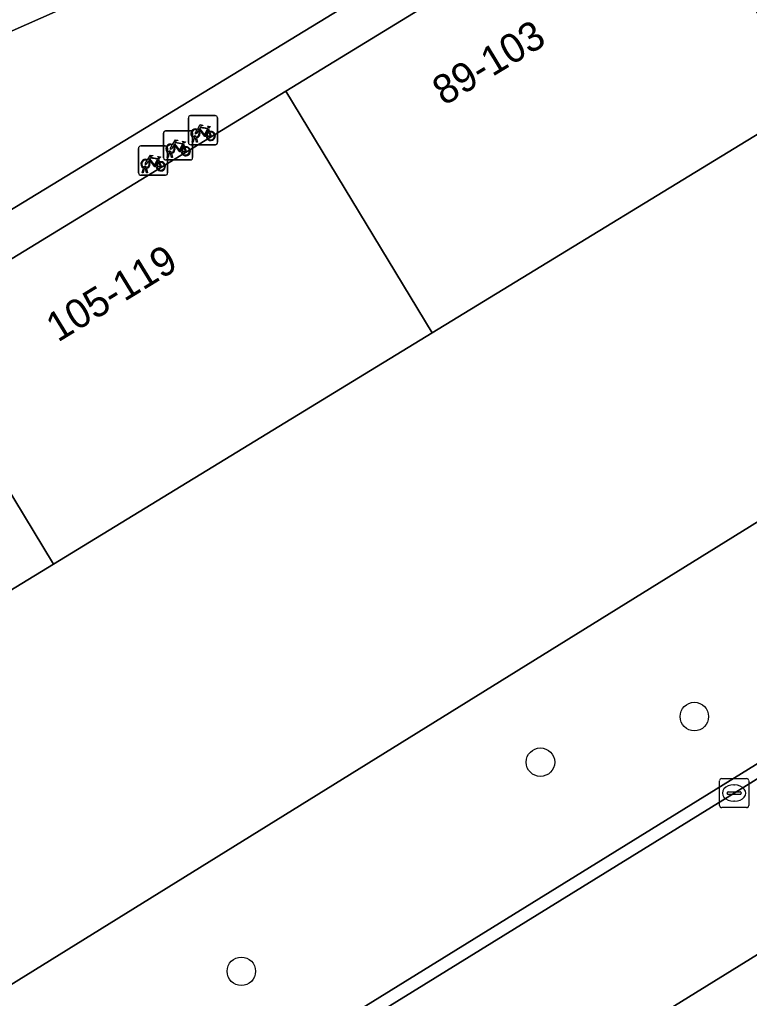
# Model space of a CAD drawing. Extents: x 159888 to 160761, y 384031 to 384750.
# Drawn here: x 160161.59 to 160186.63, y 384607.52 to 384641.12 of the extents above; entities that cross this region are included whole.
import ezdxf

# ---------------------------------------------------------------- set-up
doc = ezdxf.new("R2010")
doc.units = 0
for name, color, linetype in [('IMGEO_Boom', 7, 'Continuous'), ('IMGEO_Erf', 7, 'Continuous'), ('IMGEO_Fietsenrek', 7, 'Continuous'), ('IMGEO_Groenvoorziening', 7, 'Continuous'), ('IMGEO_Kolk', 7, 'Continuous'), ('IMGEO_Pand', 7, 'Continuous'), ('IMGEO_Pand_nummerreeks', 7, 'Continuous'), ('IMGEO_Rijbaan_lokaal_open', 7, 'Continuous'), ('IMGEO_Voetpad_open', 7, 'Continuous')]:
    doc.layers.add(name, color=color, linetype=linetype)

msp = doc.modelspace()

# ---------------------------------------------------------------- linework, layer by layer
at = {"layer": 'IMGEO_Boom'}
for centre in [(160184.745, 384617.197), (160179.463, 384615.631), (160169.198, 384608.455)]:
    msp.add_circle(centre, 0.489, dxfattribs=at)
at = {"layer": 'IMGEO_Erf'}
for points in [[(160118.738, 384606.9), (160131.734, 384614.841), (160144.73, 384622.782), (160157.726, 384630.724), (160170.722, 384638.665), (160183.718, 384646.606), (160183.001, 384647.819), (160137.178, 384619.898), (160101.924, 384598.362)], [(160188.748, 384638.307), (160175.75, 384630.369), (160162.752, 384622.431), (160149.754, 384614.494), (160136.756, 384606.556)], [(160127.142, 384586.832), (160189.258, 384625.337)]]:
    msp.add_lwpolyline(points, dxfattribs=at)
at = {"layer": 'IMGEO_Fietsenrek'}
for p, q in [((160167.456, 384637.82), (160168.297, 384637.82)), ((160168.297, 384637.82), (160167.456, 384637.82)), ((160167.381, 384636.895), (160167.381, 384637.736)), ((160167.381, 384637.736), (160167.381, 384636.895)), ((160168.381, 384637.745), (160168.381, 384636.904)), ((160168.381, 384636.904), (160168.381, 384637.745)), ((160166.526, 384636.374), (160166.526, 384637.215)), ((160166.526, 384637.215), (160166.526, 384636.374)), ((160166.601, 384637.299), (160167.442, 384637.299)), ((160167.442, 384637.299), (160166.601, 384637.299)), ((160167.526, 384637.224), (160167.526, 384636.383)), ((160167.526, 384636.383), (160167.526, 384637.224)), ((160168.068, 384637.369), (160168.104, 384637.274)), ((160165.745, 384636.778), (160166.586, 384636.778)), ((160166.586, 384636.778), (160165.745, 384636.778)), ((160167.213, 384636.848), (160167.249, 384636.753)), ((160168.306, 384636.82), (160167.465, 384636.82)), ((160167.465, 384636.82), (160168.306, 384636.82)), ((160167.508, 384636.904), (160167.547, 384637.064)), ((160167.542, 384636.904), (160167.508, 384636.904)), ((160167.577, 384637.052), (160167.542, 384636.904)), ((160167.619, 384637.076), (160167.618, 384637.08)), ((160167.66, 384636.904), (160167.626, 384637.046)), ((160167.65, 384637.087), (160167.651, 384637.08)), ((160167.658, 384637.05), (160167.693, 384636.904)), ((160167.693, 384636.904), (160167.66, 384636.904)), ((160165.67, 384635.853), (160165.67, 384636.694)), ((160165.67, 384636.694), (160165.67, 384635.853)), ((160166.653, 384636.383), (160166.692, 384636.543)), ((160166.67, 384636.703), (160166.67, 384635.862)), ((160166.67, 384635.862), (160166.67, 384636.703)), ((160166.722, 384636.531), (160166.687, 384636.383)), ((160166.764, 384636.555), (160166.763, 384636.559)), ((160166.805, 384636.383), (160166.771, 384636.525)), ((160166.795, 384636.566), (160166.796, 384636.559)), ((160166.803, 384636.529), (160166.838, 384636.383)), ((160166.357, 384636.327), (160166.393, 384636.232)), ((160167.451, 384636.299), (160166.61, 384636.299)), ((160166.61, 384636.299), (160167.451, 384636.299)), ((160166.687, 384636.383), (160166.653, 384636.383)), ((160166.838, 384636.383), (160166.805, 384636.383)), ((160166.595, 384635.778), (160165.754, 384635.778)), ((160165.754, 384635.778), (160166.595, 384635.778)), ((160165.797, 384635.862), (160165.836, 384636.022)), ((160165.831, 384635.862), (160165.797, 384635.862)), ((160165.866, 384636.01), (160165.831, 384635.862)), ((160165.908, 384636.034), (160165.907, 384636.038)), ((160165.949, 384635.862), (160165.915, 384636.004)), ((160165.939, 384636.045), (160165.94, 384636.038)), ((160165.947, 384636.008), (160165.982, 384635.862)), ((160165.982, 384635.862), (160165.949, 384635.862))]:
    msp.add_line(p, q, dxfattribs=at)
for points in [[(160167.694, 384637.346), (160167.789, 384637.51), (160167.875, 384637.496), (160167.877, 384637.487), (160167.821, 384637.476), (160167.794, 384637.431), (160168.05, 384637.39)], [(160168.05, 384637.39), (160168.075, 384637.439), (160168.069, 384637.443), (160168.046, 384637.447), (160168.034, 384637.454), (160168.033, 384637.457), (160168.035, 384637.462), (160168.13, 384637.447), (160168.132, 384637.437), (160168.122, 384637.424), (160168.11, 384637.418), (160168.096, 384637.424), (160168.068, 384637.369)], [(160167.715, 384637.294), (160167.663, 384637.204), (160167.623, 384637.179), (160167.624, 384637.226), (160167.679, 384637.32)], [(160167.99, 384637.102), (160167.94, 384637.102), (160167.749, 384637.353), (160167.73, 384637.321)], [(160168.037, 384637.365), (160167.78, 384637.406), (160167.763, 384637.377), (160167.93, 384637.157), (160168.037, 384637.365)], [(160168.085, 384637.267), (160168.055, 384637.344), (160167.946, 384637.126), (160167.989, 384637.126)], [(160168.019, 384637.126), (160168.139, 384637.125), (160168.095, 384637.239)], [(160168.115, 384637.246), (160168.17, 384637.101), (160168.02, 384637.101)], [(160166.86, 384636.773), (160166.808, 384636.683), (160166.768, 384636.658), (160166.769, 384636.705), (160166.824, 384636.799)], [(160166.839, 384636.825), (160166.934, 384636.989), (160167.02, 384636.975), (160167.022, 384636.966), (160166.966, 384636.955), (160166.939, 384636.91), (160167.195, 384636.869)], [(160167.135, 384636.581), (160167.085, 384636.581), (160166.894, 384636.832), (160166.875, 384636.8)], [(160167.182, 384636.844), (160166.925, 384636.885), (160166.908, 384636.856), (160167.075, 384636.636), (160167.182, 384636.844)], [(160167.23, 384636.746), (160167.2, 384636.823), (160167.091, 384636.605), (160167.134, 384636.605)], [(160167.195, 384636.869), (160167.22, 384636.918), (160167.214, 384636.922), (160167.191, 384636.926), (160167.179, 384636.933), (160167.178, 384636.936), (160167.18, 384636.941), (160167.275, 384636.926), (160167.277, 384636.916), (160167.267, 384636.903), (160167.255, 384636.897), (160167.241, 384636.903), (160167.213, 384636.848)], [(160165.983, 384636.304), (160166.078, 384636.468), (160166.164, 384636.454), (160166.166, 384636.445), (160166.11, 384636.434), (160166.083, 384636.389), (160166.339, 384636.348)], [(160167.164, 384636.605), (160167.284, 384636.604), (160167.24, 384636.718)], [(160167.26, 384636.725), (160167.315, 384636.58), (160167.165, 384636.58)], [(160166.004, 384636.252), (160165.952, 384636.162), (160165.912, 384636.137), (160165.913, 384636.184), (160165.968, 384636.278)], [(160166.279, 384636.06), (160166.229, 384636.06), (160166.038, 384636.311), (160166.019, 384636.279)], [(160166.326, 384636.323), (160166.069, 384636.364), (160166.052, 384636.335), (160166.219, 384636.115), (160166.326, 384636.323)], [(160166.374, 384636.225), (160166.344, 384636.302), (160166.235, 384636.084), (160166.278, 384636.084)], [(160166.308, 384636.084), (160166.428, 384636.083), (160166.384, 384636.197)], [(160166.404, 384636.204), (160166.459, 384636.059), (160166.309, 384636.059)], [(160166.339, 384636.348), (160166.364, 384636.397), (160166.358, 384636.401), (160166.335, 384636.405), (160166.323, 384636.412), (160166.322, 384636.415), (160166.324, 384636.42), (160166.419, 384636.405), (160166.421, 384636.395), (160166.411, 384636.382), (160166.399, 384636.376), (160166.385, 384636.382), (160166.357, 384636.327)]]:
    msp.add_lwpolyline(points, dxfattribs=at)
for centre, radius, start, end in [((160167.459, 384637.742), 0.0779, 92.4484, 184.2845), ((160167.459, 384637.742), 0.0779, 92.4484, 184.2845), ((160168.303, 384637.742), 0.0779, 2.4484, 94.2845), ((160168.303, 384637.742), 0.0779, 2.4484, 94.2845), ((160166.604, 384637.221), 0.0779, 92.4484, 184.2845), ((160166.604, 384637.221), 0.0779, 92.4484, 184.2845), ((160167.448, 384637.221), 0.0779, 2.4484, 94.2845), ((160167.448, 384637.221), 0.0779, 2.4484, 94.2845), ((160167.621, 384637.205), 0.159, 62.6766, 242.1369), ((160167.621, 384637.205), 0.129, 63.3192, 238.903), ((160167.601, 384637.076), 0.0499, 12.8025, 158.6934), ((160167.621, 384637.205), 0.129, 283.6043, 43.4302), ((160167.621, 384637.205), 0.159, 283.5766, 46.6042), ((160168.148, 384637.121), 0.159, 113.3408, 178.3217), ((160168.148, 384637.121), 0.159, 187.0065, 105.7708), ((160168.148, 384637.121), 0.129, 113.923, 177.9556), ((160168.148, 384637.121), 0.129, 188.6715, 104.5883), ((160165.748, 384636.7), 0.0779, 92.4484, 184.2845), ((160165.748, 384636.7), 0.0779, 92.4484, 184.2845), ((160166.592, 384636.7), 0.0779, 2.4484, 94.2845), ((160166.592, 384636.7), 0.0779, 2.4484, 94.2845), ((160166.766, 384636.684), 0.159, 62.6766, 242.1369), ((160166.766, 384636.684), 0.129, 63.3192, 238.903), ((160166.766, 384636.684), 0.159, 283.5766, 46.6042), ((160167.459, 384636.898), 0.0779, 182.4484, 274.2845), ((160167.459, 384636.898), 0.0779, 182.4484, 274.2845), ((160167.621, 384637.205), 0.159, 253.9967, 271.7867), ((160167.601, 384637.076), 0.0174, 12.8025, 163.4502), ((160167.621, 384637.205), 0.129, 253.415, 269.0204), ((160168.303, 384636.898), 0.0779, 272.4484, 4.2845), ((160168.303, 384636.898), 0.0779, 272.4484, 4.2845), ((160166.746, 384636.555), 0.0499, 12.8025, 158.6934), ((160166.766, 384636.684), 0.159, 253.9967, 271.7867), ((160166.746, 384636.555), 0.0174, 12.8025, 163.4502), ((160166.766, 384636.684), 0.129, 253.415, 269.0204), ((160166.766, 384636.684), 0.129, 283.6043, 43.4302), ((160167.293, 384636.6), 0.159, 113.3408, 178.3217), ((160167.293, 384636.6), 0.159, 187.0065, 105.7708), ((160167.293, 384636.6), 0.129, 113.923, 177.9556), ((160167.293, 384636.6), 0.129, 188.6715, 104.5883), ((160165.91, 384636.163), 0.159, 62.6766, 242.1369), ((160165.91, 384636.163), 0.129, 63.3192, 238.903), ((160165.91, 384636.163), 0.129, 283.6043, 43.4302), ((160165.91, 384636.163), 0.159, 283.5766, 46.6042), ((160166.437, 384636.079), 0.159, 113.3408, 178.3217), ((160166.437, 384636.079), 0.159, 187.0065, 105.7708), ((160166.437, 384636.079), 0.129, 113.923, 177.9556), ((160166.437, 384636.079), 0.129, 188.6715, 104.5883), ((160166.604, 384636.377), 0.0779, 182.4484, 274.2845), ((160166.604, 384636.377), 0.0779, 182.4484, 274.2845), ((160167.448, 384636.377), 0.0779, 272.4484, 4.2845), ((160167.448, 384636.377), 0.0779, 272.4484, 4.2845), ((160165.748, 384635.856), 0.0779, 182.4484, 274.2845), ((160165.748, 384635.856), 0.0779, 182.4484, 274.2845), ((160165.89, 384636.034), 0.0499, 12.8025, 158.6934), ((160165.91, 384636.163), 0.159, 253.9967, 271.7867), ((160165.89, 384636.034), 0.0174, 12.8025, 163.4502), ((160165.91, 384636.163), 0.129, 253.415, 269.0204), ((160166.592, 384635.856), 0.0779, 272.4484, 4.2845), ((160166.592, 384635.856), 0.0779, 272.4484, 4.2845)]:
    msp.add_arc(centre, radius, start, end, dxfattribs=at)
at = {"layer": 'IMGEO_Groenvoorziening'}
msp.add_lwpolyline([(160187.228, 384615.776), (160189.258, 384625.337), (160127.142, 384586.832), (160114.059, 384578.949), (160114.138, 384578.822), (160118.034, 384572.48), (160122.909, 384575.488), (160128.843, 384579.15), (160136.097, 384583.626), (160140.332, 384586.252), (160140.095, 384586.635)], close=True, dxfattribs=at)
at = {"layer": 'IMGEO_Kolk'}
for p, q in [((160185.608, 384614.145), (160185.608, 384614.997)), ((160185.683, 384615.071), (160186.535, 384615.071)), ((160186.609, 384614.997), (160186.609, 384614.145)), ((160185.91, 384614.614), (160186.308, 384614.614)), ((160186.096, 384614.851), (160186.121, 384614.851)), ((160185.867, 384614.565), (160185.867, 384614.577)), ((160186.305, 384614.528), (160185.907, 384614.528)), ((160186.119, 384614.291), (160186.094, 384614.291)), ((160186.351, 384614.577), (160186.351, 384614.565)), ((160186.535, 384614.071), (160185.683, 384614.071))]:
    msp.add_line(p, q, dxfattribs=at)
for points in [[(160185.608, 384614.145), (160185.608, 384614.997)], [(160185.683, 384615.071), (160186.535, 384615.071)], [(160186.609, 384614.997), (160186.609, 384614.145)], [(160186.535, 384614.071), (160185.683, 384614.071)]]:
    msp.add_lwpolyline(points, dxfattribs=at)
for centre, radius, start, end in [((160185.685, 384614.995), 0.0765, 91.552, 178.448), ((160185.685, 384614.995), 0.0765, 91.552, 178.448), ((160186.533, 384614.995), 0.0765, 1.552, 88.448), ((160186.533, 384614.995), 0.0765, 1.552, 88.448), ((160185.907, 384614.574), 0.0403, 85.8775, 175.7526), ((160186.312, 384614.576), 0.0386, 1.7309, 96.639), ((160185.904, 384614.564), 0.0366, 178.938, 274.7102), ((160186.308, 384614.571), 0.043, 264.8664, 352.4533), ((160185.685, 384614.147), 0.0765, 181.552, 268.448), ((160185.685, 384614.147), 0.0765, 181.552, 268.448), ((160186.533, 384614.147), 0.0765, 271.552, 358.448), ((160186.533, 384614.147), 0.0765, 271.552, 358.448)]:
    msp.add_arc(centre, radius, start, end, dxfattribs=at)
for centre, major_axis, ratio, start_param, end_param in [((160186.095, 384614.571), (-0.387, 0.002), 0.722429, 4.712389, 7.853982), ((160186.12, 384614.571), (-0.39, 0.002), 0.717154, 1.570796, 4.712389)]:
    msp.add_ellipse(centre, major_axis=major_axis, ratio=ratio, start_param=start_param, end_param=end_param, dxfattribs=at)
at = {"layer": 'IMGEO_Pand'}
for points in [[(160170.722, 384638.665), (160175.75, 384630.369), (160188.748, 384638.307), (160183.718, 384646.606)], [(160170.722, 384638.665), (160157.726, 384630.724), (160162.752, 384622.431), (160175.75, 384630.369)], [(160149.754, 384614.494), (160162.752, 384622.431), (160157.726, 384630.724), (160144.73, 384622.782)]]:
    msp.add_lwpolyline(points, close=True, dxfattribs=at)
at = {"layer": 'IMGEO_Rijbaan_lokaal_open'}
msp.add_lwpolyline([(160176.41, 384654.004), (160175.686, 384653.683), (160162.399, 384647.743), (160144.458, 384639.763), (160126.52, 384631.808), (160109.512, 384624.247), (160100.139, 384620.074), (160091.697, 384616.115), (160090.918, 384615.744), (160093.382, 384610.454), (160093.773, 384610.631), (160112.569, 384619.039), (160128.638, 384626.191), (160146.544, 384634.198), (160165.367, 384642.524), (160178.178, 384648.254), (160178.864, 384648.558)], close=True, dxfattribs=at)
for points in [[(160189.063, 384616.395), (160187.103, 384615.185), (160186.109, 384614.571), (160171.032, 384605.258), (160153.576, 384594.465), (160140.332, 384586.252), (160136.097, 384583.626), (160128.843, 384579.15), (160122.909, 384575.488), (160118.034, 384572.48), (160116.393, 384571.466)], [(160119.095, 384567.099), (160125.73, 384571.163), (160142.314, 384581.429), (160157.202, 384590.641), (160174.681, 384601.465), (160189.904, 384610.881), (160190.488, 384611.242), (160192.716, 384612.554)]]:
    msp.add_lwpolyline(points, dxfattribs=at)
at = {"layer": 'IMGEO_Voetpad_open'}
for points in [[(160101.924, 384598.362), (160137.178, 384619.898), (160183.001, 384647.819), (160185.513, 384649.415), (160185.109, 384649.56), (160184.541, 384649.708), (160183.961, 384649.805), (160183.376, 384649.85), (160182.788, 384649.842), (160182.204, 384649.782), (160181.628, 384649.67), (160181.063, 384649.506), (160180.631, 384649.343), (160178.864, 384648.558), (160178.178, 384648.254), (160165.367, 384642.524), (160146.544, 384634.198), (160128.638, 384626.191), (160112.569, 384619.039)], [(160190.512, 384643.774), (160188.418, 384647.232), (160188.044, 384647.685), (160187.632, 384648.103), (160187.184, 384648.483), (160186.703, 384648.821), (160186.194, 384649.114), (160185.662, 384649.361), (160185.513, 384649.415), (160183.001, 384647.819), (160183.718, 384646.606), (160188.748, 384638.307), (160189.435, 384637.152), (160191.151, 384634.267), (160190.632, 384631.811), (160189.258, 384625.337), (160187.228, 384615.776), (160140.095, 384586.635), (160140.332, 384586.252), (160153.576, 384594.465), (160171.032, 384605.258), (160186.109, 384614.571), (160187.103, 384615.185), (160189.063, 384616.395)], [(160192.716, 384612.554), (160190.488, 384611.242), (160189.904, 384610.881), (160174.681, 384601.465), (160157.202, 384590.641), (160142.314, 384581.429), (160125.73, 384571.163), (160119.095, 384567.099)]]:
    msp.add_lwpolyline(points, dxfattribs=at)

# ---------------------------------------------------------------- texts
at = {"layer": 'IMGEO_Pand_nummerreeks'}
for s, rotation, p in [('89-103', 31.1206, (160176.154, 384638.142)), ('105-119', 31.4729, (160162.902, 384630.025))]:
    msp.add_text(s, height=1, rotation=rotation, dxfattribs=at).set_placement(p)

doc.saveas('drawing.dxf')
